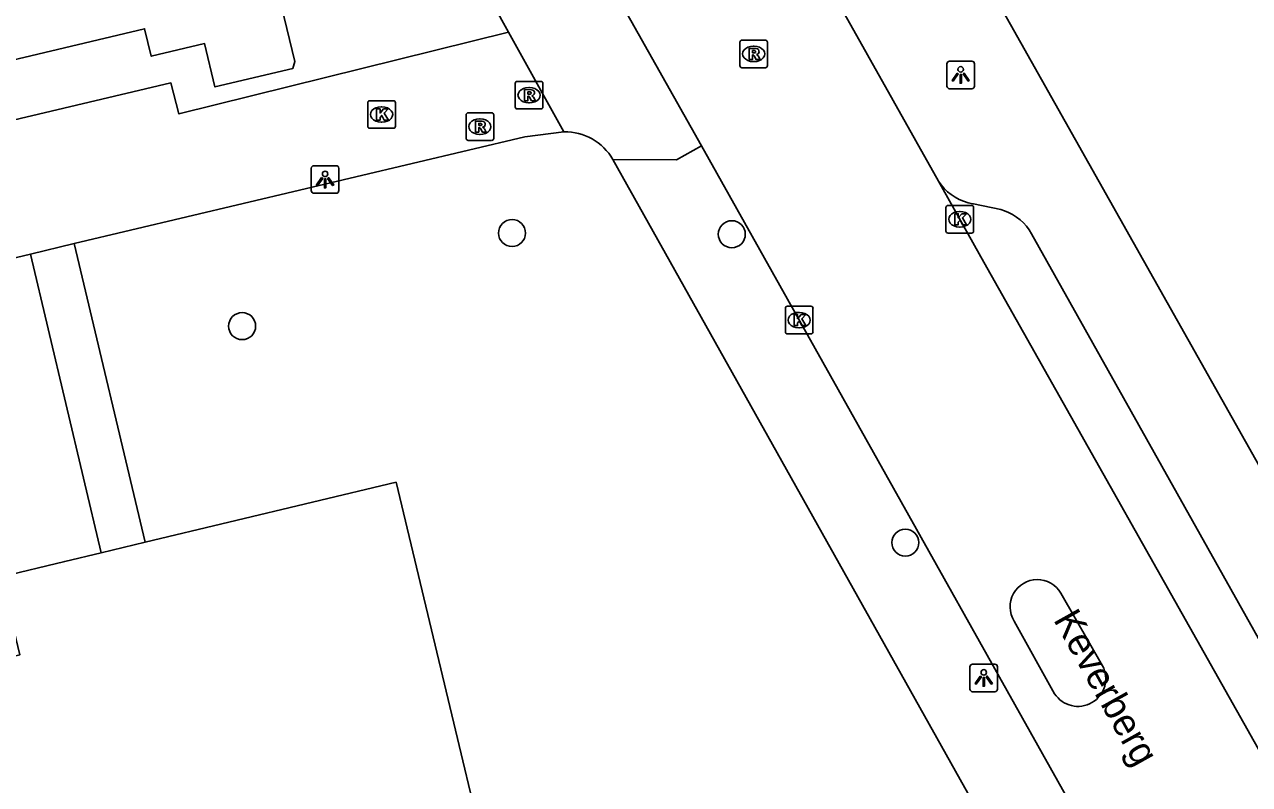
# Model space of a CAD drawing. Extents: x 158038 to 159242, y 380133 to 381214.
# Drawn here: x 158748.37 to 158792.72, y 380659.61 to 380687.14 of the extents above; entities that cross this region are included whole.
import ezdxf

# ---------------------------------------------------------------- set-up
doc = ezdxf.new("R2010")
doc.units = 0
for name, color, linetype in [('IMGEO_Boom', 7, 'Continuous'), ('IMGEO_Kolk', 7, 'Continuous'), ('IMGEO_Lichtpunt', 7, 'Continuous'), ('IMGEO_Openbare_ruimte_label', 7, 'Continuous'), ('IMGEO_Pand', 7, 'Continuous'), ('IMGEO_Rijbaan_lokaal_gesloten', 7, 'Continuous'), ('IMGEO_Rijbaan_lokaal_open', 7, 'Continuous'), ('IMGEO_Rioolput', 7, 'Continuous'), ('IMGEO_Voetpad_open', 7, 'Continuous')]:
    doc.layers.add(name, color=color, linetype=linetype)

msp = doc.modelspace()

# ---------------------------------------------------------------- linework, layer by layer
at = {"layer": 'IMGEO_Boom'}
for centre in [(158766.022, 380679.581), (158773.977, 380679.54), (158756.249, 380676.211), (158780.259, 380668.371)]:
    msp.add_circle(centre, 0.489, dxfattribs=at)
at = {"layer": 'IMGEO_Kolk'}
for p, q in [((158760.873, 380684.376), (158761.725, 380684.376)), ((158760.798, 380683.45), (158760.798, 380684.302)), ((158761.286, 380684.156), (158761.311, 380684.156)), ((158761.799, 380684.302), (158761.799, 380683.45)), ((158761.309, 380683.596), (158761.284, 380683.596)), ((158761.725, 380683.376), (158760.873, 380683.376)), ((158781.731, 380679.655), (158781.731, 380680.507)), ((158781.806, 380680.581), (158782.658, 380680.581)), ((158782.732, 380680.507), (158782.732, 380679.655)), ((158782.219, 380680.361), (158782.244, 380680.361)), ((158782.658, 380679.581), (158781.806, 380679.581)), ((158782.242, 380679.801), (158782.217, 380679.801)), ((158775.915, 380676.003), (158775.915, 380676.855)), ((158775.99, 380676.929), (158776.842, 380676.929)), ((158776.916, 380676.855), (158776.916, 380676.003)), ((158776.403, 380676.709), (158776.428, 380676.709)), ((158776.426, 380676.149), (158776.401, 380676.149)), ((158776.842, 380675.929), (158775.99, 380675.929))]:
    msp.add_line(p, q, dxfattribs=at)
for points in [[(158760.873, 380684.376), (158761.725, 380684.376)], [(158760.798, 380683.45), (158760.798, 380684.302)], [(158761.119, 380684.076), (158761.242, 380684.076), (158761.242, 380683.925), (158761.372, 380684.076), (158761.536, 380684.076), (158761.39, 380683.925), (158761.543, 380683.676), (158761.391, 380683.676), (158761.306, 380683.84), (158761.242, 380683.773), (158761.242, 380683.676), (158761.119, 380683.676), (158761.119, 380684.076)], [(158761.799, 380684.302), (158761.799, 380683.45)], [(158761.725, 380683.376), (158760.873, 380683.376)], [(158781.731, 380679.655), (158781.731, 380680.507)], [(158781.806, 380680.581), (158782.658, 380680.581)], [(158782.732, 380680.507), (158782.732, 380679.655)], [(158782.052, 380680.281), (158782.175, 380680.281), (158782.175, 380680.13), (158782.305, 380680.281), (158782.469, 380680.281), (158782.323, 380680.13), (158782.476, 380679.881), (158782.324, 380679.881), (158782.239, 380680.045), (158782.175, 380679.978), (158782.175, 380679.881), (158782.052, 380679.881), (158782.052, 380680.281)], [(158782.658, 380679.581), (158781.806, 380679.581)], [(158775.915, 380676.003), (158775.915, 380676.855)], [(158775.99, 380676.929), (158776.842, 380676.929)], [(158776.916, 380676.855), (158776.916, 380676.003)], [(158776.236, 380676.629), (158776.359, 380676.629), (158776.359, 380676.478), (158776.489, 380676.629), (158776.653, 380676.629), (158776.507, 380676.478), (158776.66, 380676.229), (158776.508, 380676.229), (158776.423, 380676.393), (158776.359, 380676.326), (158776.359, 380676.229), (158776.236, 380676.229), (158776.236, 380676.629)], [(158776.842, 380675.929), (158775.99, 380675.929)]]:
    msp.add_lwpolyline(points, dxfattribs=at)
for centre, start, end in [((158760.875, 380684.3), 91.552, 178.448), ((158760.875, 380684.3), 91.552, 178.448), ((158761.723, 380684.3), 1.552, 88.448), ((158761.723, 380684.3), 1.552, 88.448), ((158760.875, 380683.452), 181.552, 268.448), ((158760.875, 380683.452), 181.552, 268.448), ((158761.723, 380683.452), 271.552, 358.448), ((158761.723, 380683.452), 271.552, 358.448), ((158781.808, 380680.505), 91.552, 178.448), ((158781.808, 380680.505), 91.552, 178.448), ((158782.656, 380680.505), 1.552, 88.448), ((158782.656, 380680.505), 1.552, 88.448), ((158781.808, 380679.657), 181.552, 268.448), ((158781.808, 380679.657), 181.552, 268.448), ((158782.656, 380679.657), 271.552, 358.448), ((158782.656, 380679.657), 271.552, 358.448), ((158775.992, 380676.853), 91.552, 178.448), ((158775.992, 380676.853), 91.552, 178.448), ((158776.84, 380676.853), 1.552, 88.448), ((158776.84, 380676.853), 1.552, 88.448), ((158775.992, 380676.005), 181.552, 268.448), ((158775.992, 380676.005), 181.552, 268.448), ((158776.84, 380676.005), 271.552, 358.448), ((158776.84, 380676.005), 271.552, 358.448)]:
    msp.add_arc(centre, 0.0765, start, end, dxfattribs=at)
for centre, major_axis, ratio, start_param, end_param in [((158761.285, 380683.876), (-0.387, 0.002), 0.722429, 4.712389, 7.853982), ((158761.31, 380683.876), (-0.39, 0.002), 0.717154, 1.570796, 4.712389), ((158782.218, 380680.081), (-0.387, 0.002), 0.722429, 4.712389, 7.853982), ((158782.243, 380680.081), (-0.39, 0.002), 0.717154, 1.570796, 4.712389), ((158776.402, 380676.429), (-0.387, 0.002), 0.722429, 4.712389, 7.853982), ((158776.427, 380676.429), (-0.39, 0.002), 0.717154, 1.570796, 4.712389)]:
    msp.add_ellipse(centre, major_axis=major_axis, ratio=ratio, start_param=start_param, end_param=end_param, dxfattribs=at)
at = {"layer": 'IMGEO_Lichtpunt'}
for p, q in [((158781.765, 380685.712), (158781.765, 380684.905)), ((158781.765, 380685.712), (158781.765, 380684.905)), ((158782.667, 380685.807), (158781.859, 380685.807)), ((158782.667, 380685.807), (158781.859, 380685.807)), ((158782.761, 380684.905), (158782.761, 380685.712)), ((158782.761, 380684.905), (158782.761, 380685.712)), ((158781.859, 380684.811), (158782.667, 380684.811)), ((158781.859, 380684.811), (158782.667, 380684.811)), ((158758.753, 380681.926), (158758.753, 380681.119)), ((158758.753, 380681.926), (158758.753, 380681.119)), ((158759.655, 380682.021), (158758.847, 380682.021)), ((158759.655, 380682.021), (158758.847, 380682.021)), ((158759.749, 380681.119), (158759.749, 380681.926)), ((158759.749, 380681.119), (158759.749, 380681.926)), ((158758.847, 380681.025), (158759.655, 380681.025)), ((158758.847, 380681.025), (158759.655, 380681.025)), ((158783.502, 380663.966), (158782.694, 380663.966)), ((158783.502, 380663.966), (158782.694, 380663.966)), ((158782.6, 380663.871), (158782.6, 380663.064)), ((158782.6, 380663.871), (158782.6, 380663.064)), ((158783.596, 380663.064), (158783.596, 380663.871)), ((158783.596, 380663.064), (158783.596, 380663.871)), ((158782.694, 380662.97), (158783.502, 380662.97)), ((158782.694, 380662.97), (158783.502, 380662.97))]:
    msp.add_line(p, q, dxfattribs=at)
for points in [[(158782.139, 380685.376), (158782.178, 380685.348), (158781.99, 380685.086), (158781.952, 380685.113), (158782.139, 380685.376)], [(158782.241, 380685.328), (158782.288, 380685.328), (158782.288, 380685.006), (158782.241, 380685.006), (158782.241, 380685.328)], [(158782.351, 380685.348), (158782.389, 380685.375), (158782.576, 380685.113), (158782.537, 380685.085), (158782.351, 380685.348)], [(158759.127, 380681.59), (158759.166, 380681.562), (158758.978, 380681.3), (158758.94, 380681.327), (158759.127, 380681.59)], [(158759.229, 380681.542), (158759.276, 380681.542), (158759.276, 380681.22), (158759.229, 380681.22), (158759.229, 380681.542)], [(158759.339, 380681.562), (158759.377, 380681.589), (158759.564, 380681.327), (158759.525, 380681.299), (158759.339, 380681.562)], [(158782.974, 380663.535), (158783.013, 380663.507), (158782.825, 380663.245), (158782.787, 380663.272), (158782.974, 380663.535)], [(158783.186, 380663.507), (158783.224, 380663.534), (158783.411, 380663.272), (158783.372, 380663.244), (158783.186, 380663.507)], [(158783.076, 380663.487), (158783.123, 380663.487), (158783.123, 380663.165), (158783.076, 380663.165), (158783.076, 380663.487)]]:
    msp.add_lwpolyline(points, dxfattribs=at)
for centre in [(158782.264, 380685.51), (158759.252, 380681.724), (158783.099, 380663.669)]:
    msp.add_circle(centre, 0.0994, dxfattribs=at)
for centre, start, end in [((158781.859, 380685.712), 90, 180), ((158781.859, 380685.712), 90, 180), ((158782.667, 380685.712), 0, 90), ((158782.667, 380685.712), 0, 90), ((158781.859, 380684.905), 180, 270), ((158781.859, 380684.905), 180, 270), ((158782.667, 380684.905), 270, 0), ((158782.667, 380684.905), 270, 360), ((158758.847, 380681.926), 90, 180), ((158758.847, 380681.926), 90, 180), ((158759.655, 380681.926), 0, 90), ((158759.655, 380681.926), 0, 90), ((158758.847, 380681.119), 180, 270), ((158758.847, 380681.119), 180, 270), ((158759.655, 380681.119), 270, 0), ((158759.655, 380681.119), 270, 360), ((158782.694, 380663.871), 90, 180), ((158782.694, 380663.871), 90, 180), ((158783.502, 380663.871), 0, 90), ((158783.502, 380663.871), 0, 90), ((158782.694, 380663.064), 180, 270), ((158782.694, 380663.064), 180, 270), ((158783.502, 380663.064), 270, 0), ((158783.502, 380663.064), 270, 360)]:
    msp.add_arc(centre, 0.0946, start, end, dxfattribs=at)
at = {"layer": 'IMGEO_Pand'}
for points in [[(158752.65, 380703.286), (158753.77, 380703.555), (158755.911, 380704.069), (158757.723, 380700.929), (158754.582, 380700.174), (158755.614, 380695.88), (158758.407, 380696.55), (158759.792, 380690.786), (158757.108, 380690.141), (158758.154, 380685.791), (158758.081, 380685.544), (158755.264, 380684.873), (158754.889, 380686.447), (158752.956, 380685.986), (158752.719, 380686.982), (158747.884, 380685.83), (158747.874, 380685.873)], [(158751.151, 380668.003), (158749.829, 380667.687), (158747.525, 380667.136), (158748.201, 380664.308), (158742.958, 380663.054), (158746.409, 380648.526), (158753.263, 380650.155), (158754.916, 380643.164), (158759.304, 380644.196), (158759.971, 380644.353), (158760.612, 380641.658), (158763.53, 380642.351), (158763.893, 380640.79), (158764.132, 380640.847), (158770.554, 380642.378), (158774.126, 380643.23), (158772.296, 380650.501), (158766.929, 380649.218), (158761.824, 380670.556), (158752.743, 380668.384)], [(158751.151, 380668.003), (158752.743, 380668.384)]]:
    msp.add_lwpolyline(points, dxfattribs=at)
at = {"layer": 'IMGEO_Rijbaan_lokaal_gesloten'}
for points in [[(158774.78, 380693.373), (158777.246, 380688.974), (158781.456, 380681.464)], [(158768.32, 380690.845), (158768.668, 380690.225), (158772.877, 380682.742)], [(158810.02, 380616.484), (158772.877, 380682.742)], [(158807.225, 380635.635), (158793.418, 380660.222), (158783.099, 380678.532), (158781.456, 380681.464)], [(158785.891, 380666.544), (158787.401, 380663.911)], [(158785.665, 380662.898), (158784.202, 380665.53)]]:
    msp.add_lwpolyline(points, dxfattribs=at)
for centre, radius, start, end in [((158785.039, 380666.049), 0.985, 30.137, 211.8204), ((158786.51, 380663.444), 1.006, 212.8642, 27.6651)]:
    msp.add_arc(centre, radius, start, end, dxfattribs=at)
at = {"layer": 'IMGEO_Rijbaan_lokaal_open'}
for points in [[(158765.89, 380686.863), (158753.961, 380683.898), (158753.673, 380685.02), (158743.41, 380682.598), (158743.676, 380681.511), (158734.975, 380679.444), (158734.715, 380680.524), (158726.673, 380678.622), (158726.39, 380679.673)], [(158767.9, 380683.248), (158765.89, 380686.863)], [(158750.174, 380679.208), (158766.488, 380683.072), (158767.9, 380683.248)], [(158750.174, 380679.208), (158748.582, 380678.823)], [(158708.828, 380669.343), (158748.582, 380678.823)]]:
    msp.add_lwpolyline(points, dxfattribs=at)
at = {"layer": 'IMGEO_Rioolput'}
for p, q in [((158774.268, 380685.645), (158774.268, 380686.497)), ((158774.343, 380686.571), (158775.195, 380686.571)), ((158774.756, 380686.351), (158774.781, 380686.351)), ((158775.269, 380686.497), (158775.269, 380685.645)), ((158774.779, 380685.791), (158774.754, 380685.791)), ((158775.195, 380685.571), (158774.343, 380685.571)), ((158766.136, 380684.15), (158766.136, 380685.002)), ((158766.211, 380685.076), (158767.063, 380685.076)), ((158766.624, 380684.856), (158766.649, 380684.856)), ((158767.137, 380685.002), (158767.137, 380684.15)), ((158764.431, 380683.937), (158765.283, 380683.937)), ((158767.063, 380684.076), (158766.211, 380684.076)), ((158766.647, 380684.296), (158766.622, 380684.296)), ((158764.356, 380683.011), (158764.356, 380683.863)), ((158764.844, 380683.717), (158764.869, 380683.717)), ((158765.357, 380683.863), (158765.357, 380683.011)), ((158764.867, 380683.157), (158764.842, 380683.157)), ((158765.283, 380682.937), (158764.431, 380682.937))]:
    msp.add_line(p, q, dxfattribs=at)
for points in [[(158774.268, 380685.645), (158774.268, 380686.497)], [(158774.343, 380686.571), (158775.195, 380686.571)], [(158774.857, 380686.269), (158774.605, 380686.271), (158774.605, 380685.871)], [(158774.783, 380686.19), (158774.729, 380686.19), (158774.729, 380686.109)], [(158775.269, 380686.497), (158775.269, 380685.645)], [(158774.605, 380685.871), (158774.729, 380685.871), (158774.729, 380686.033), (158774.74, 380686.033)], [(158774.729, 380686.109), (158774.781, 380686.109)], [(158774.787, 380686.004), (158774.858, 380685.871), (158774.998, 380685.871), (158774.933, 380685.997)], [(158775.195, 380685.571), (158774.343, 380685.571)], [(158766.136, 380684.15), (158766.136, 380685.002)], [(158766.211, 380685.076), (158767.063, 380685.076)], [(158767.137, 380685.002), (158767.137, 380684.15)], [(158766.725, 380684.774), (158766.473, 380684.776), (158766.473, 380684.376)], [(158766.473, 380684.376), (158766.597, 380684.376), (158766.597, 380684.538), (158766.608, 380684.538)], [(158766.651, 380684.695), (158766.597, 380684.695), (158766.597, 380684.614)], [(158766.597, 380684.614), (158766.649, 380684.614)], [(158766.655, 380684.509), (158766.726, 380684.376), (158766.866, 380684.376), (158766.801, 380684.502)], [(158764.431, 380683.937), (158765.283, 380683.937)], [(158767.063, 380684.076), (158766.211, 380684.076)], [(158764.356, 380683.011), (158764.356, 380683.863)], [(158764.945, 380683.635), (158764.693, 380683.637), (158764.693, 380683.237)], [(158764.871, 380683.556), (158764.817, 380683.556), (158764.817, 380683.475)], [(158764.817, 380683.475), (158764.869, 380683.475)], [(158765.357, 380683.863), (158765.357, 380683.011)], [(158764.693, 380683.237), (158764.817, 380683.237), (158764.817, 380683.399), (158764.828, 380683.399)], [(158764.875, 380683.37), (158764.946, 380683.237), (158765.086, 380683.237), (158765.021, 380683.363)], [(158765.283, 380682.937), (158764.431, 380682.937)]]:
    msp.add_lwpolyline(points, dxfattribs=at)
for centre, radius, start, end in [((158774.345, 380686.495), 0.0765, 91.552, 178.448), ((158774.345, 380686.495), 0.0765, 91.552, 178.448), ((158774.789, 380686.094), 0.0964, 77.0061, 93.1865), ((158774.803, 380686.151), 0.0378, 276.6634, 79.6772), ((158774.856, 380686.159), 0.109, 350.3612, 89.416), ((158774.854, 380686.159), 0.112, 277.5842, 350.9817), ((158775.193, 380686.495), 0.0765, 1.552, 88.448), ((158775.193, 380686.495), 0.0765, 1.552, 88.448), ((158774.739, 380685.98), 0.0533, 26.0293, 88.6989), ((158774.765, 380686.298), 0.19, 274.7715, 282.9687), ((158774.838, 380685.944), 0.108, 29.5134, 73.7905), ((158774.345, 380685.647), 0.0765, 181.552, 268.448), ((158774.345, 380685.647), 0.0765, 181.552, 268.448), ((158775.193, 380685.647), 0.0765, 271.552, 358.448), ((158775.193, 380685.647), 0.0765, 271.552, 358.448), ((158766.213, 380685), 0.0765, 91.552, 178.448), ((158766.213, 380685), 0.0765, 91.552, 178.448), ((158767.061, 380685), 0.0765, 1.552, 88.448), ((158767.061, 380685), 0.0765, 1.552, 88.448), ((158766.607, 380684.485), 0.0533, 26.0293, 88.6989), ((158766.633, 380684.803), 0.19, 274.7715, 282.9687), ((158766.657, 380684.599), 0.0964, 77.0061, 93.1865), ((158766.671, 380684.656), 0.0378, 276.6634, 79.6772), ((158766.724, 380684.664), 0.109, 350.3612, 89.416), ((158766.722, 380684.664), 0.112, 277.5842, 350.9817), ((158766.706, 380684.449), 0.108, 29.5134, 73.7905), ((158764.433, 380683.861), 0.0765, 91.552, 178.448), ((158764.433, 380683.861), 0.0765, 91.552, 178.448), ((158765.281, 380683.861), 0.0765, 1.552, 88.448), ((158765.281, 380683.861), 0.0765, 1.552, 88.448), ((158766.213, 380684.152), 0.0765, 181.552, 268.448), ((158766.213, 380684.152), 0.0765, 181.552, 268.448), ((158767.061, 380684.152), 0.0765, 271.552, 358.448), ((158767.061, 380684.152), 0.0765, 271.552, 358.448), ((158764.853, 380683.664), 0.19, 274.7715, 282.9687), ((158764.877, 380683.46), 0.0964, 77.0061, 93.1865), ((158764.891, 380683.517), 0.0378, 276.6634, 79.6772), ((158764.944, 380683.525), 0.109, 350.3612, 89.416), ((158764.942, 380683.525), 0.112, 277.5842, 350.9817), ((158764.827, 380683.346), 0.0533, 26.0293, 88.6989), ((158764.926, 380683.31), 0.108, 29.5134, 73.7905), ((158764.433, 380683.013), 0.0765, 181.552, 268.448), ((158764.433, 380683.013), 0.0765, 181.552, 268.448), ((158765.281, 380683.013), 0.0765, 271.552, 358.448), ((158765.281, 380683.013), 0.0765, 271.552, 358.448)]:
    msp.add_arc(centre, radius, start, end, dxfattribs=at)
for centre, major_axis, ratio, start_param, end_param in [((158774.755, 380686.071), (-0.387, 0.002), 0.722429, 4.712389, 7.853982), ((158774.78, 380686.071), (-0.39, 0.002), 0.717154, 1.570796, 4.712389), ((158766.623, 380684.576), (-0.387, 0.002), 0.722429, 4.712389, 7.853982), ((158766.648, 380684.576), (-0.39, 0.002), 0.717154, 1.570796, 4.712389), ((158764.843, 380683.437), (-0.387, 0.002), 0.722429, 4.712389, 7.853982), ((158764.868, 380683.437), (-0.39, 0.002), 0.717154, 1.570796, 4.712389)]:
    msp.add_ellipse(centre, major_axis=major_axis, ratio=ratio, start_param=start_param, end_param=end_param, dxfattribs=at)
at = {"layer": 'IMGEO_Voetpad_open'}
for points in [[(158765.89, 380686.863), (158756.519, 380703.801), (158757.368, 380704.275), (158745.223, 380726.006)], [(158783.209, 380688.665), (158811.198, 380638.982), (158811.271, 380638.853), (158811.356, 380638.73), (158811.451, 380638.616), (158811.556, 380638.51), (158811.67, 380638.415), (158811.792, 380638.33), (158811.922, 380638.256), (158812.057, 380638.194), (158812.197, 380638.145), (158812.341, 380638.108), (158812.488, 380638.084), (158812.637, 380638.074), (158812.786, 380638.076), (158812.933, 380638.092), (158813.079, 380638.121), (158813.203, 380638.157)], [(158772.877, 380682.742), (158771.971, 380682.232), (158769.672, 380682.252)], [(158769.672, 380682.252), (158793.972, 380638.844), (158795.053, 380636.914), (158807.529, 380614.627)], [(158781.456, 380681.464), (158781.556, 380681.327), (158781.667, 380681.199), (158781.79, 380681.081), (158781.923, 380680.975), (158782.064, 380680.881), (158782.214, 380680.8), (158782.37, 380680.733), (158782.531, 380680.68), (158782.697, 380680.642), (158782.732, 380680.636), (158783.721, 380680.432), (158783.848, 380680.391), (158784, 380680.327), (158784.145, 380680.251), (158784.283, 380680.162), (158784.412, 380680.061), (158784.532, 380679.948), (158784.641, 380679.826), (158784.739, 380679.694), (158784.825, 380679.554), (158807.306, 380639.455)], [(158752.743, 380668.384), (158750.174, 380679.208)], [(158748.582, 380678.823), (158751.151, 380668.003)]]:
    msp.add_lwpolyline(points, dxfattribs=at)
msp.add_arc((158767.934, 380681.235), 2.013, 30.3423, 90.9791, dxfattribs=at)

# ---------------------------------------------------------------- texts
at = {"layer": 'IMGEO_Openbare_ruimte_label'}
msp.add_text('Keverberg', height=1, rotation=299.2048, dxfattribs=at).set_placement((158785.601, 380665.584))

doc.saveas('drawing.dxf')
